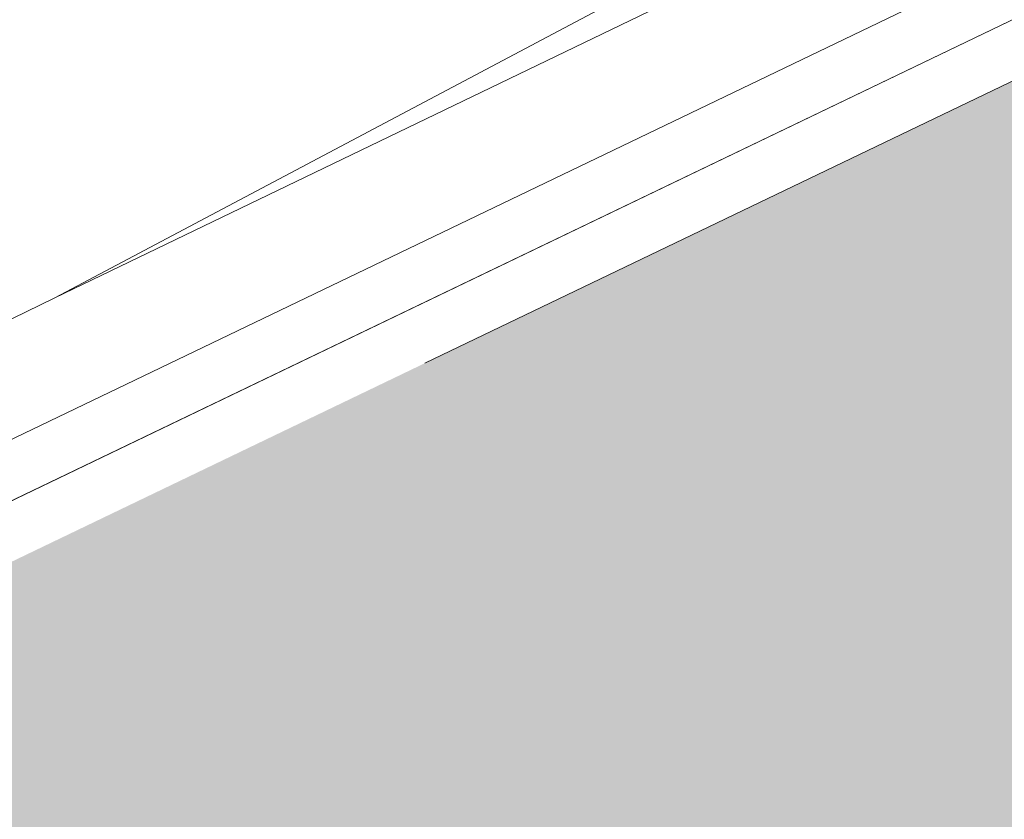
# Model space of a CAD drawing. Header units: metres. Extents: x 163628 to 167676, y 402708 to 405373.
# Tile 475 of 656: x 166388.851 to 166389.565, y 404376.179 to 404376.759. Entities that reach past the tile are written whole.
import ezdxf

# ---------------------------------------------------------------- set-up
doc = ezdxf.new("R2010")
doc.units = ezdxf.units.M
doc.linetypes.add('X-CA190022.004-UO-DWM_Snelfietsroute$0$VH-OPSLUITBAND_80X200', pattern=[14, 8, -2, 2, -2])
doc.layers.add('X-CA190022.004-UO-ARC_Arcering$0$N-WE-VH-VERHARDING_TEGEL-A-200 60MM TEGEL', color=252, linetype='Continuous', lineweight=18, transparency=0.5)
for name, color, linetype, lineweight in [('X-CA190022.004-UO-BGT_Ondergrond$0$GE_317_WGDVoetpad_Vlak_GEM', 253, 'Continuous', 9), ('X-CA190022.004-UO-BGT_Ondergrond$0$GE_401_OTDErf_Vlak_GEM', 253, 'Continuous', 9), ('X-CA190022.004-UO-DWM_Snelfietsroute$0$N-WE-VH-KANTOPSLUITING_ACHTERKANTBAND-G', 7, 'Continuous', 18), ('X-CA190022.004-UO-DWM_Snelfietsroute$0$N-WE-VH-KANTOPSLUITING_OPSLUITBAND_80X200-G', 7, 'X-CA190022.004-UO-DWM_Snelfietsroute$0$VH-OPSLUITBAND_80X200', 18), ('X-CA190022.004-UO-KAD_Percelen$0$B-WE-KG-GRENS_PERCEEL-GV', 150, 'Continuous', 9)]:
    doc.layers.add(name, color=color, linetype=linetype, lineweight=lineweight)

msp = doc.modelspace()

# ---------------------------------------------------------------- hatches: boundary and pattern name
at = {"layer": 'X-CA190022.004-UO-ARC_Arcering$0$N-WE-VH-VERHARDING_TEGEL-A-200 60MM TEGEL', "ltscale": 0.5}
h = msp.add_hatch(color=256, dxfattribs=at)
h.dxf.hatch_style = 1
edge = h.paths.add_edge_path()
edge.add_line((166394.7566, 404382.89365), (166395.02221, 404383.03362))
edge.add_line((166395.02221, 404383.03362), (166394.77736, 404383.54366))
edge.add_line((166394.77736, 404383.54366), (166393.16, 404382.698))
edge.add_line((166393.16, 404382.698), (166392.2871, 404384.47662))
edge.add_line((166392.2871, 404384.47662), (166390.93477, 404383.88193))
edge.add_line((166390.93477, 404383.88193), (166392.17881, 404381.29769))
edge.add_arc((166389.47572, 404379.99643), 3, -64.34889, 25.70597, ccw=False)
edge.add_line((166390.77439, 404377.29209), (166386.86528, 404375.41488))
edge.add_line((166386.86528, 404375.41488), (166382.35805, 404373.25043))
edge.add_line((166382.35805, 404373.25043), (166378.86558, 404371.57328))
edge.add_line((166378.86558, 404371.57328), (166377.85082, 404371.08597))
edge.add_line((166377.85082, 404371.08597), (166373.34358, 404368.92152))
edge.add_line((166373.34358, 404368.92152), (166368.9529, 404366.81304))
edge.add_line((166368.9529, 404366.81304), (166369.59353, 404365.45669))
edge.add_line((166369.59353, 404365.45669), (166373.78513, 404367.46957))
edge.add_line((166373.78513, 404367.46957), (166378.29236, 404369.63402))
edge.add_line((166378.29236, 404369.63402), (166382.79959, 404371.79847))
edge.add_line((166382.79959, 404371.79847), (166387.30683, 404373.96292))
edge.add_line((166387.30683, 404373.96292), (166391.81406, 404376.12737))
edge.add_line((166391.81406, 404376.12737), (166392.78907, 404376.59559))
edge.add_arc((166390.7112, 404380.92253), 4.8, 295.65111, 368.80271)
edge.add_line((166395.45466, 404381.65709), (166395.15715, 404381.59566))
edge.add_arc((166390.3532, 404380.82401), 4.86553, 9.12531, 25.17395)

# ---------------------------------------------------------------- linework, layer by layer
at = {"layer": 'X-CA190022.004-UO-BGT_Ondergrond$0$GE_317_WGDVoetpad_Vlak_GEM', "flags": 128}
msp.add_lwpolyline([(166348.666, 404357.124), (166364.757, 404364.843), (166390.778, 404377.338), (166394.74, 404379.326)], dxfattribs=at)
at = {"layer": 'X-CA190022.004-UO-BGT_Ondergrond$0$GE_401_OTDErf_Vlak_GEM', "flags": 128}
msp.add_lwpolyline([(166390.778, 404377.338), (166364.757, 404364.843), (166348.666, 404357.124)], dxfattribs=at)
at = {"layer": 'X-CA190022.004-UO-DWM_Snelfietsroute$0$N-WE-VH-KANTOPSLUITING_ACHTERKANTBAND-G', "ltscale": 0.2, "flags": 128}
msp.add_lwpolyline([(166368.91827, 404366.88516), (166390.73975, 404377.36421, 0.414494), (166392.10673, 404381.26299), (166390.86269, 404383.84723)], format="xyb", dxfattribs=at)
at = {"layer": 'X-CA190022.004-UO-DWM_Snelfietsroute$0$N-WE-VH-KANTOPSLUITING_OPSLUITBAND_80X200-G', "ltscale": 0.2, "flags": 128}
msp.add_lwpolyline([(166368.9529, 404366.81304), (166390.77439, 404377.29209, 0.414494), (166392.17881, 404381.29769), (166390.93477, 404383.88193)], format="xyb", dxfattribs=at)
at = {"layer": 'X-CA190022.004-UO-KAD_Percelen$0$B-WE-KG-GRENS_PERCEEL-GV', "flags": 128}
msp.add_lwpolyline([(166388.877, 404376.557), (166389.309, 404376.786), (166389.717, 404377.058), (166390.096, 404377.368), (166390.444, 404377.715), (166390.754, 404378.093), (166391.027, 404378.501), (166391.258, 404378.934), (166391.446, 404379.388), (166391.585, 404379.853), (166391.68, 404380.331), (166391.727, 404380.815), (166391.728, 404381.302), (166391.68, 404381.786), (166391.585, 404382.264), (166391.443, 404382.729), (166391.258, 404383.18), (166387.151, 404391.685), (166377.709, 404387.273), (166369.327, 404383.407), (166363.142, 404380.571), (166366.245, 404373.9), (166369.373, 404367.173)], close=True, dxfattribs=at)
for points in [[(166417.991, 404390.555), (166406.027, 404384.829), (166388.877, 404376.557), (166369.373, 404367.173), (166349.61, 404357.621)], [(166391.68, 404381.786), (166391.728, 404381.302), (166391.727, 404380.815), (166391.68, 404380.331), (166391.585, 404379.853), (166391.446, 404379.388), (166391.258, 404378.934), (166391.027, 404378.501), (166390.754, 404378.093), (166390.444, 404377.715), (166390.096, 404377.368), (166389.717, 404377.058), (166389.309, 404376.786), (166388.877, 404376.557), (166406.027, 404384.829)]]:
    msp.add_lwpolyline(points, dxfattribs=at)

doc.saveas('drawing.dxf')
